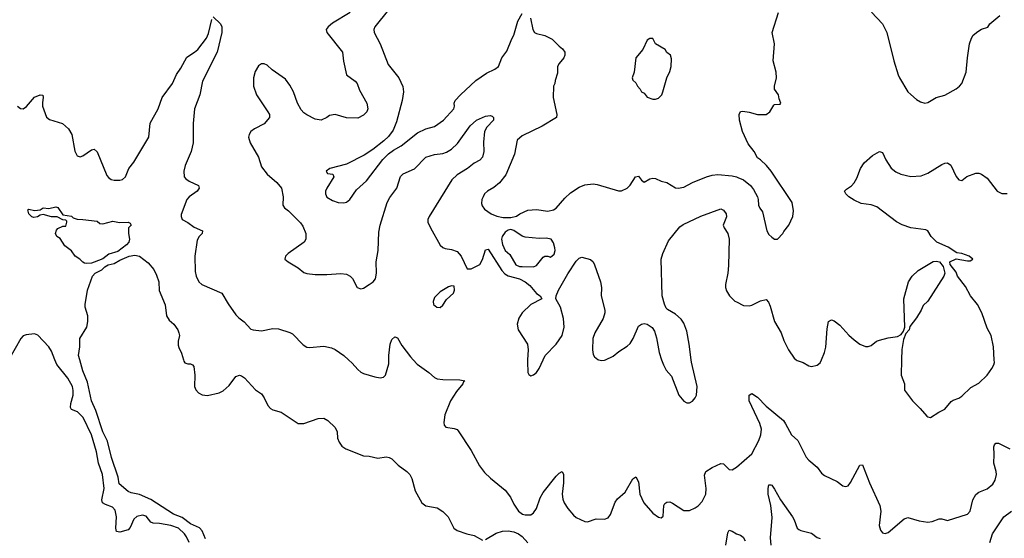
# Model space of a CAD drawing. Header units: inches. Extents: x 1771504 to 1971212, y 471788 to 643615.
# Tile 345 of 587: x 1864945 to 1871890, y 558739 to 562400. Entities that reach past the tile are written whole.
import ezdxf

# ---------------------------------------------------------------- set-up
doc = ezdxf.new("R2010")
doc.units = ezdxf.units.IN
doc.header["$MEASUREMENT"] = 0
for name, color, linetype in [('B8565', 7, 'Continuous'), ('B8566', 7, 'Continuous'), ('B8575', 7, 'Continuous'), ('B8576', 7, 'Continuous')]:
    doc.layers.add(name, color=color, linetype=linetype)

msp = doc.modelspace()

# ---------------------------------------------------------------- linework, layer by layer
at = {"layer": 'B8565', "color": 5}
for points, elevation in [([(1866139.8, 558710), (1866121.4, 558750), (1866107.2, 558770), (1866063.7, 558810), (1866010, 558831.1), (1865930, 558844.2), (1865885.9, 558845.9), (1865870, 558853.5), (1865835.8, 558895.8), (1865810, 558903.2), (1865770, 558892.8), (1865750, 558874.8), (1865724, 558816), (1865710, 558799.3), (1865650, 558782.3), (1865627.2, 558787.2), (1865621.6, 558810), (1865628, 558890), (1865618.7, 558938.7), (1865600, 558960), (1865550, 558977.2), (1865529.3, 558990), (1865524.8, 559010), (1865539.4, 559090), (1865528, 559190), (1865500.1, 559270), (1865486.7, 559350), (1865450.7, 559470), (1865393.1, 559593.1), (1865351.5, 559631.5), (1865309.4, 559649.4), (1865302.9, 559662.9), (1865304.8, 559690), (1865321.6, 559750), (1865322.8, 559782.8), (1865317.8, 559810), (1865285.2, 559870), (1865206.6, 559966.6), (1865193.5, 560000)], 380), ([(1866255.8, 558735.8), (1866231.3, 558791.3), (1866212.5, 558812.5), (1866150, 558841.8), (1866090, 558885.7), (1866029.8, 558910), (1865870, 559014), (1865790, 559047.6), (1865730, 559060.5), (1865710, 559069.6), (1865645.2, 559125.2), (1865639.2, 559170), (1865591.4, 559310), (1865564.3, 559424.3), (1865530, 559491.8), (1865481, 559641), (1865452.2, 559710), (1865422.2, 559842.2), (1865390, 559922.7), (1865368.1, 560000)], 360), ([(1866099, 560000), (1866101.6, 559990), (1866110, 559979.1), (1866130, 559970.6), (1866150.6, 559970.6), (1866164, 559964), (1866172.7, 559952.7), (1866180.4, 559890), (1866178.4, 559810), (1866187.5, 559787.5), (1866206.1, 559766.1), (1866232.9, 559752.9), (1866270, 559748.5), (1866352.8, 559767.2), (1866379.3, 559780.7), (1866422, 559818), (1866470, 559880.7), (1866494, 559890), (1866510, 559886), (1866530, 559871), (1866607.7, 559787.7), (1866650, 559758.8), (1866670, 559730.8), (1866696, 559676), (1866714.7, 559654.7), (1866730, 559645.5), (1866790, 559628.7), (1866910, 559550.4), (1866950, 559550.4), (1867050, 559584), (1867090, 559586.8), (1867118, 559570), (1867170, 559521), (1867183, 559490), (1867186.4, 559446.4), (1867198.5, 559418.5), (1867216, 559390), (1867244.7, 559370), (1867370, 559320.7), (1867410, 559318.8), (1867470, 559306), (1867530, 559314.8), (1867550, 559311), (1867570, 559300.7), (1867614.7, 559254.7), (1867676.5, 559210), (1867695.6, 559190), (1867710, 559162), (1867734.1, 559074.1), (1867781.3, 558990), (1867810, 558969.1), (1867890, 558954), (1867930, 558928.9), (1867966.5, 558890), (1868006.4, 558810), (1868030, 558795.5), (1868098, 558770), (1868150, 558760.4), (1868210, 558727)], 360), ([(1867262.9, 560000), (1867290, 559974.9), (1867330, 559930.5), (1867350, 559913), (1867370, 559903), (1867450, 559879.3), (1867486.8, 559873.2), (1867510, 559876.3), (1867526, 559890), (1867548.2, 559970), (1867548.4, 560000)], 380), ([(1867719.2, 560000), (1867748.4, 559968.4), (1867830.4, 559910), (1867870, 559874.9), (1867890, 559866), (1867930, 559859.3), (1868050, 559858.4), (1868084.7, 559850), (1868075.9, 559844.1), (1868070.5, 559830), (1868024.8, 559775.2), (1867984.6, 559710), (1867942.4, 559610), (1867936, 559556), (1867938, 559538), (1867950, 559524.7), (1868010, 559514), (1868030, 559507.3), (1868038.3, 559498.3), (1868130, 559359.5), (1868189.2, 559250), (1868224.1, 559204.1), (1868264.5, 559164.5), (1868370, 559078.4), (1868405.7, 559030), (1868430, 558980.7), (1868463.8, 558930), (1868490.2, 558910.2), (1868510, 558905), (1868550, 558905.5), (1868570, 558918.7), (1868589.8, 558950.2), (1868615.8, 559024.2), (1868637.6, 559062.4), (1868730, 559177.3), (1868750, 559198.9), (1868770, 559210.4), (1868781.1, 559190), (1868781.5, 559130), (1868770.9, 559050), (1868775.3, 559015.3), (1868784.2, 558990), (1868810, 558950.3), (1868850, 558903.1), (1868870, 558886.7), (1868930, 558858.4), (1868950, 558856.4), (1869010, 558876.4), (1869070, 558875.5), (1869095.4, 558884.6), (1869113.1, 558906.9), (1869144.7, 558995.3), (1869162.5, 559017.5), (1869215.2, 559064.8), (1869270, 559159.1), (1869290, 559174), (1869310, 559138), (1869318.4, 559050), (1869348.2, 558990), (1869410, 558917.6), (1869450, 558888.4), (1869470, 558884.9), (1869483.2, 558896.8), (1869488, 558970), (1869495.4, 558984.6), (1869510, 558995.8), (1869530, 558996.1), (1869550, 558986.9), (1869630, 558935.6), (1869670, 558936.8), (1869710, 558954.2), (1869730.8, 558969.2), (1869759.6, 559000.4), (1869784.2, 559050), (1869787.9, 559090), (1869775.6, 559184.4), (1869785.1, 559210), (1869830, 559240.3), (1869890, 559268.2), (1869910, 559264.9), (1869950, 559226), (1869970, 559222.8), (1869990, 559234), (1870000, 559242.5)], 380), ([(1868526.9, 560000), (1868526.1, 559986.1), (1868528.4, 559910), (1868535.9, 559895.9), (1868550, 559887.3), (1868570, 559893), (1868590.8, 559909.2), (1868610, 559939.1), (1868637.4, 560000)], 420), ([(1869028.2, 560000), (1869050, 559994), (1869070, 559997), (1869076.5, 560000)], 420), ([(1869472.2, 560000), (1869484.8, 559964.8), (1869505.9, 559925.9), (1869543.2, 559883.2), (1869594.4, 559750), (1869630, 559708.2), (1869650, 559695.5), (1869670, 559696.4), (1869690, 559708.5), (1869709.6, 559730), (1869718.9, 559750), (1869722.6, 559810), (1869683.7, 559983.7), (1869681.7, 560000)], 420), ([(1868230, 558731.7), (1868304.8, 558775.2), (1868350, 558788.9), (1868390, 558793.1), (1868430, 558784.2), (1868464.2, 558770), (1868490, 558751.2), (1868527.9, 558707.9)], 360), ([(1869925.7, 558690), (1869940.7, 558779.3), (1869950, 558796), (1869970, 558790.6), (1870000, 558770.7)], 360)]:
    msp.add_lwpolyline(points, dxfattribs=dict(at, elevation=elevation))
at = {"layer": 'B8566', "color": 5}
for points, elevation in [([(1867274.9, 562450), (1867150, 562376.1), (1867121.1, 562350), (1867107, 562330), (1867112.2, 562310), (1867222.6, 562170), (1867227.7, 562107.7), (1867250.6, 562010.6), (1867310, 561966.8), (1867324, 561950), (1867341.7, 561901.7), (1867394.4, 561810), (1867401.3, 561770), (1867394, 561750), (1867370, 561726.6), (1867330, 561705.1), (1867250, 561708), (1867168.8, 561731.2), (1867130, 561723.6), (1867110, 561709.6), (1867070, 561691.8), (1867030, 561697.6), (1866970, 561728.6), (1866950, 561742), (1866930, 561763.9), (1866904, 561810), (1866875.7, 561890), (1866850, 561937.6), (1866819.2, 561979.2), (1866726.4, 562046.4), (1866690, 562078.5), (1866670, 562088.5), (1866650, 562088.3), (1866630, 562074.7), (1866605.4, 562034.6), (1866592.8, 561990), (1866594.8, 561930), (1866614, 561870), (1866695.9, 561750), (1866705.8, 561730), (1866706.5, 561710), (1866670, 561664.7), (1866601.6, 561630), (1866575.3, 561610), (1866562.3, 561590), (1866557.8, 561570), (1866569.2, 561530), (1866628.5, 561430), (1866650, 561360.3), (1866690.1, 561310.1), (1866759, 561250), (1866790.3, 561210), (1866803.1, 561150), (1866800.3, 561090), (1866812.4, 561072.4), (1866841.3, 561050), (1866925.3, 560965.3), (1866941.5, 560941.5), (1866962.8, 560890), (1866962.8, 560850), (1866951.7, 560830), (1866838.4, 560750), (1866818.4, 560730), (1866814.9, 560710), (1866838.4, 560690), (1866907.8, 560647.8), (1866950, 560616.5), (1866970, 560608.9), (1867030, 560600.4), (1867110, 560600.9), (1867210, 560609.2), (1867250, 560602.8), (1867274.9, 560590), (1867293.2, 560573.2), (1867326, 560510), (1867350, 560500.9), (1867370, 560504.7), (1867410, 560530.2), (1867436.8, 560550), (1867453.3, 560570), (1867462, 560610), (1867460.2, 560690), (1867473.3, 560770), (1867478.8, 560901.2), (1867486.2, 560950), (1867537.8, 561110), (1867555.9, 561144.1), (1867604.5, 561210), (1867630, 561292), (1867650, 561312.6), (1867730, 561347.7), (1867810.4, 561429.6), (1867870, 561448.6), (1867930, 561454.5), (1867955.7, 561464.3), (1867990, 561486.3), (1868033.2, 561526.8), (1868122, 561650), (1868166.3, 561690), (1868230, 561718.7), (1868263.5, 561723.5), (1868278, 561718), (1868286, 561710), (1868286.8, 561690), (1868238.9, 561641.1), (1868223.2, 561610), (1868215.9, 561535.9), (1868217.8, 561470), (1868208.5, 561430), (1868190, 561408), (1868150, 561388), (1868103.6, 561350), (1868030, 561304.9), (1867992.7, 561270), (1867833.8, 561010), (1867824.5, 560990), (1867823.5, 560970), (1867841.5, 560930), (1867910, 560808.7), (1867930, 560791.6), (1867945.3, 560785.3), (1867990, 560778.3), (1868030, 560763.1), (1868058, 560730), (1868100.7, 560640.7), (1868130, 560641.6), (1868190, 560672.4), (1868210, 560706.7), (1868230, 560776.5), (1868250, 560779.6), (1868346.5, 560630), (1868366.7, 560606.7), (1868391.4, 560591.4), (1868470.1, 560570.1), (1868510.4, 560550.4), (1868542.8, 560522.8), (1868590, 560468.1), (1868615.5, 560450), (1868627.3, 560430), (1868549.5, 560390.5), (1868488.2, 560330), (1868465.6, 560294.4), (1868453.5, 560250), (1868461, 560210), (1868525.8, 560110), (1868530.9, 560070), (1868526.9, 560000)], 420), ([(1867547, 562470), (1867450.4, 562350), (1867442.4, 562330), (1867444.4, 562310), (1867487.4, 562230), (1867544, 562084), (1867619.5, 561990), (1867647.3, 561927.3), (1867651.7, 561890), (1867643.1, 561830), (1867601.6, 561678.4), (1867579.2, 561620.8), (1867545, 561575), (1867514.2, 561545.8), (1867435.8, 561484.2), (1867375.3, 561444.7), (1867250, 561379.5), (1867131.3, 561350), (1867107.3, 561330), (1867115.3, 561315.3), (1867154, 561310), (1867160.7, 561290), (1867110.4, 561210), (1867102.4, 561190), (1867100.7, 561170), (1867110, 561146.8), (1867150, 561124), (1867190, 561110.7), (1867230, 561107.7), (1867250, 561110.8), (1867273.2, 561130), (1867321.2, 561198.8), (1867390, 561262.8), (1867505.9, 561414.1), (1867545.9, 561454.1), (1867580.4, 561479.6), (1867635.1, 561510), (1867750, 561602.4), (1867810, 561630.4), (1867870, 561645.3), (1867933.3, 561690), (1868006, 561770), (1868012.7, 561790), (1868009.2, 561810), (1868016, 561830), (1868053.3, 561870), (1868161.3, 561970), (1868237.5, 562022.5), (1868296.2, 562050), (1868321.1, 562070), (1868346, 562130), (1868381.2, 562178.8), (1868415.1, 562264.9), (1868431, 562290), (1868458.7, 562390), (1868490, 562443.8)], 440), ([(1864930, 561788.8), (1864950, 561772.9), (1864970, 561771.5), (1864993, 561787), (1865050, 561852.4), (1865090, 561870.3), (1865107.1, 561867.1), (1865110.3, 561850.3), (1865104.7, 561815.3), (1865105.8, 561790), (1865132.5, 561712.5), (1865154.6, 561694.6), (1865247.2, 561667.2), (1865290, 561628.4), (1865313.4, 561590), (1865332.9, 561472.9), (1865350, 561439.6), (1865370, 561432.3), (1865390, 561438), (1865450, 561481.1), (1865470, 561486), (1865490, 561467.3), (1865559.8, 561299.8), (1865570, 561285.5), (1865590, 561272.9), (1865610, 561267.2), (1865650, 561266.6), (1865670, 561272), (1865690.9, 561290), (1865714, 561350), (1865750, 561393.7), (1865854.6, 561570), (1865864.8, 561670), (1865920.3, 561770), (1865948.8, 561850), (1866021.5, 561950), (1866050, 562013.4), (1866082.4, 562057.6), (1866124, 562136), (1866178.4, 562170), (1866201.6, 562190), (1866261.3, 562270), (1866276.6, 562303.4), (1866298.9, 562401.1)], 380), ([(1866310, 562421), (1866360.7, 562370), (1866370.5, 562350), (1866370.4, 562310), (1866336.5, 562170), (1866234.7, 561965.3), (1866215.7, 561870), (1866177.3, 561770), (1866167.7, 561667.7), (1866169.4, 561530), (1866154.2, 561470), (1866112.3, 561370), (1866101.5, 561330), (1866104.4, 561290), (1866115.8, 561275.8), (1866139.5, 561259.5), (1866204.9, 561230), (1866210.4, 561210), (1866195.3, 561190), (1866139.5, 561150), (1866124.4, 561130), (1866084.5, 561024.5), (1866084, 561010), (1866090.8, 560990), (1866130, 560968.2), (1866174.9, 560934.9), (1866234, 560910), (1866230.6, 560890), (1866210, 560869.3), (1866197.2, 560842.8), (1866180.3, 560730), (1866182.3, 560622.3), (1866188.8, 560588.8), (1866208, 560550), (1866230.3, 560530.3), (1866370.2, 560470.2), (1866414.8, 560394.8), (1866470, 560317.6), (1866490, 560295.3), (1866527.6, 560267.6), (1866575.8, 560215.8), (1866590.4, 560210.4), (1866650, 560204.6), (1866730, 560221.1), (1866770, 560219), (1866850, 560193), (1866870, 560182.4), (1866944.8, 560104.8), (1866970, 560088.7), (1866990, 560085.3), (1867090, 560095.5), (1867143.8, 560083.8), (1867170, 560072.2), (1867230.6, 560030), (1867262.9, 560000)], 380), ([(1868547.2, 562410), (1868565.3, 562330), (1868576.3, 562310), (1868590, 562301.3), (1868650, 562288.4), (1868701.3, 562261.3), (1868750, 562212.4), (1868774.4, 562194.4), (1868788.9, 562170), (1868790.3, 562150), (1868783.2, 562130), (1868748.9, 562090), (1868737.8, 562070), (1868738.2, 562021.8), (1868721.6, 561970), (1868720.4, 561950), (1868710.4, 561929.6), (1868707.6, 561850), (1868733, 561730), (1868730.6, 561710), (1868630, 561648.6), (1868490, 561580.5), (1868453, 561550), (1868435.3, 561450), (1868374.7, 561305.3), (1868330, 561247.8), (1868290, 561216.3), (1868244.9, 561190), (1868223.8, 561170), (1868213, 561150), (1868205.5, 561130), (1868202.5, 561102.5), (1868205.8, 561085.8), (1868222.8, 561062.8), (1868270, 561030.6), (1868310, 561013), (1868355.6, 561004.4), (1868410, 561004), (1868450, 561013.4), (1868472.7, 561030), (1868530, 561054.4), (1868590, 561059.2), (1868670, 561049), (1868710, 561057.1), (1868730, 561070.6), (1868790, 561140.5), (1868830, 561178), (1868890, 561218.4), (1868930, 561234), (1868990, 561240.4), (1869017.3, 561237.3), (1869169.1, 561190.9), (1869190, 561190.8), (1869230, 561210.8), (1869250, 561230.8), (1869289.3, 561290), (1869310, 561294.8), (1869330, 561266.8), (1869350, 561253.4), (1869390, 561277), (1869410, 561282.3), (1869430, 561278.9), (1869470, 561260.4), (1869510, 561250.4), (1869570, 561212.2), (1869590, 561210.3), (1869630, 561218.7), (1869690, 561250.3), (1869790, 561290.3), (1869830, 561302.4), (1869870, 561308), (1869970, 561297.6), (1870000, 561289.7)], 440), ([(1869681.7, 560000), (1869668.1, 560110), (1869650, 560201.2), (1869630, 560257), (1869610, 560287.3), (1869570, 560320.5), (1869514.7, 560354.7), (1869504.9, 560364.9), (1869492.6, 560392.6), (1869477.7, 560450), (1869469, 560710), (1869480.4, 560750), (1869522, 560838), (1869601.5, 560938.5), (1869625.7, 560954.3), (1869750, 561013.8), (1869890, 561064.9), (1869910, 561056), (1869927.3, 561030), (1869930, 561008), (1869907.3, 560950), (1869913, 560930), (1869938.9, 560890), (1869948.9, 560850), (1869944.9, 560664.9), (1869939.7, 560610), (1869922.4, 560530), (1869922.4, 560510), (1869930, 560485.5), (1869952, 560450), (1869990, 560412.2), (1870000, 560407.4)], 420), ([(1865368.1, 560000), (1865359.6, 560030), (1865369.3, 560090), (1865369, 560150), (1865417.2, 560230), (1865425.2, 560270), (1865425.2, 560310), (1865406, 560370), (1865406, 560390), (1865424, 560490), (1865457.2, 560590), (1865477.2, 560610), (1865524.7, 560635.3), (1865544.7, 560655.3), (1865569.7, 560670.3), (1865610, 560679.5), (1865650, 560702.6), (1865717.2, 560730), (1865757.4, 560737.4), (1865790.3, 560730.3), (1865850, 560683), (1865890, 560637.1), (1865910, 560596.3), (1865924.9, 560550), (1865928.6, 560488.6), (1865970, 560386.8), (1865979.3, 560310), (1866000.1, 560280.1), (1866032.8, 560250), (1866060.8, 560210), (1866068, 560190), (1866071.5, 560170), (1866062.8, 560130), (1866063.6, 560103.6), (1866066.9, 560086.9), (1866086.8, 560046.8), (1866099, 560000)], 360), ([(1868637.4, 560000), (1868650.9, 560030), (1868730, 560110.2), (1868770.5, 560170), (1868784.7, 560230), (1868780.6, 560290), (1868758.9, 560370), (1868726.6, 560430), (1868729.5, 560450), (1868745.3, 560490), (1868810, 560606.4), (1868870, 560695.5), (1868890, 560716.4), (1868910, 560723.1), (1868970, 560708), (1868990, 560690.7), (1869000.4, 560670), (1869041.6, 560550), (1869048.2, 560510), (1869046.7, 560450), (1869072, 560350), (1869072.2, 560330), (1869061.3, 560290), (1869000.9, 560190), (1868987.8, 560150), (1868984.6, 560070), (1868990, 560038), (1869000.3, 560020.3), (1869021.8, 560001.8), (1869028.2, 560000)], 420), ([(1869076.5, 560000), (1869130, 560024.6), (1869170, 560058.9), (1869230, 560094.9), (1869250, 560114), (1869272.9, 560150), (1869310, 560237.3), (1869330, 560250.8), (1869350, 560256), (1869370, 560251), (1869406.4, 560226.4), (1869422.3, 560202.3), (1869435.6, 560155.6), (1869454.3, 560050), (1869472.2, 560000)], 420), ([(1865193.5, 560000), (1865170, 560059.6), (1865151, 560090), (1865073.7, 560173.7), (1865050, 560183.6), (1864990, 560175.1), (1864970, 560167.8), (1864952.2, 560150), (1864872.3, 560007.7), (1864863, 560000)], 380), ([(1867548.4, 560000), (1867548.6, 560030), (1867558.7, 560110), (1867570, 560142), (1867590, 560160.7), (1867610, 560154.8), (1867640.2, 560100.2), (1867700.4, 560020.4), (1867719.2, 560000)], 380)]:
    msp.add_lwpolyline(points, dxfattribs=dict(at, elevation=elevation))
for points, elevation in [([(1869390, 562268), (1869370, 562255.3), (1869340.7, 562190), (1869291.3, 562130), (1869278, 562030), (1869264.7, 561990), (1869270, 561974), (1869290, 561954), (1869302, 561930), (1869322, 561910), (1869331.6, 561891.6), (1869350, 561882), (1869370, 561852), (1869410, 561838), (1869430, 561838), (1869450, 561846), (1869474, 561870), (1869482, 561890), (1869509, 561990), (1869530, 562034), (1869539, 562070), (1869543.1, 562123.1), (1869535.3, 562150), (1869510, 562168), (1869498, 562190), (1869430, 562228.7), (1869410, 562266)], 460), ([(1865530, 560958), (1865601.2, 560978.8), (1865647.9, 560967.9), (1865710.6, 560970.6), (1865723.6, 560963.6), (1865732, 560950), (1865711.3, 560930), (1865711.3, 560890), (1865718.8, 560850), (1865714, 560830), (1865697.3, 560810), (1865636, 560764), (1865574.4, 560745.6), (1865530, 560711.8), (1865470, 560689.6), (1865450, 560682.4), (1865419.3, 560679.3), (1865401.5, 560681.5), (1865390, 560688.7), (1865369.3, 560709.3), (1865335.3, 560730), (1865309.5, 560769.5), (1865264.1, 560804.1), (1865230, 560855.3), (1865206, 560870), (1865198, 560890), (1865204.7, 560915.3), (1865214.6, 560925.4), (1865250, 560942), (1865270, 560942), (1865278, 560970), (1865278, 560978), (1865270, 560986), (1865248.4, 560988.4), (1865210, 561009), (1865170, 561009.4), (1865110, 561025.2), (1865090, 561021.2), (1865070, 561009.5), (1865044.8, 561004.8), (1865029.5, 561009.5), (1865010, 561029), (1865003.1, 561056.9), (1865010, 561062), (1865050, 561054), (1865070, 561054.8), (1865090, 561058.8), (1865110, 561071), (1865150, 561067.3), (1865198.5, 561078.5), (1865213.4, 561073.4), (1865250, 561022), (1865310, 561014), (1865322, 561002), (1865350, 560991.3), (1865389.3, 560990.7), (1865490, 560978), (1865510, 560962)], 360), ([(1868410, 560919.7), (1868390, 560914.3), (1868370, 560900.4), (1868347, 560870), (1868343.5, 560850), (1868350, 560813.4), (1868370, 560772), (1868403, 560743), (1868445.2, 560670), (1868470, 560658.3), (1868490, 560656.8), (1868570, 560654.9), (1868590, 560664.9), (1868637.2, 560722.8), (1868650, 560730.7), (1868670, 560730.6), (1868690, 560724), (1868714.2, 560745.8), (1868720.7, 560770), (1868719.6, 560790), (1868710, 560824), (1868694.5, 560850), (1868658.2, 560858.2), (1868610, 560854.6), (1868510, 560863.9), (1868490, 560870.9), (1868430, 560911.6)], 440), ([(1867990, 560521.2), (1867970, 560514.5), (1867910, 560478.4), (1867870, 560439.3), (1867860.4, 560410), (1867863.8, 560390), (1867886, 560370), (1867910, 560368.2), (1867930, 560384.9), (1867955.5, 560424.5), (1868004.5, 560470), (1868011.7, 560491.7), (1868010, 560518)], 420)]:
    msp.add_lwpolyline(points, close=True, dxfattribs=dict(at, elevation=elevation))
at = {"layer": 'B8575', "color": 5}
for points, elevation in [([(1870422.2, 560000), (1870430, 559994.4), (1870470, 559979.5), (1870510, 559955.8), (1870530, 559952.4), (1870570, 559960.7), (1870590, 559977.3), (1870599.5, 560000)], 420), ([(1871164.7, 560000), (1871161.6, 559890), (1871184.9, 559830), (1871185.8, 559785.8), (1871242.8, 559710), (1871296.7, 559656.7), (1871342.5, 559602.5), (1871350, 559596), (1871370, 559591.3), (1871428.7, 559630), (1871470, 559650.7), (1871515.6, 559704.4), (1871530, 559714.9), (1871570, 559728), (1871590, 559742), (1871654.9, 559805.1), (1871710, 559835.5), (1871769.2, 559890), (1871802.5, 559937.5), (1871816.9, 559963.1), (1871820.7, 559979.3), (1871819.4, 560000)], 420), ([(1870000, 559242.5), (1870110, 559336.4), (1870157.7, 559430), (1870173.6, 559470), (1870176.3, 559510), (1870166.4, 559550), (1870089.8, 559710), (1870089.6, 559750.4), (1870110, 559762), (1870150, 559736), (1870211.1, 559671.1), (1870331.3, 559570), (1870347.6, 559547.6), (1870389.1, 559469.1), (1870432.9, 559430), (1870492.7, 559312.7), (1870510.3, 559290.3), (1870570, 559240.7), (1870600.3, 559200.3), (1870621.7, 559181.7), (1870710, 559140.7), (1870750, 559110.7), (1870770, 559105.5), (1870788, 559110), (1870805.6, 559134.4), (1870870, 559254.9), (1870890, 559259.1), (1870939.4, 559130), (1871012.6, 558970), (1871018.2, 558930), (1871007.2, 558830), (1871016.1, 558796.1), (1871030, 558779.1), (1871050, 558773), (1871070, 558780.4), (1871184.1, 558875.9), (1871197.4, 558882.6), (1871210, 558885.3), (1871290, 558862.8), (1871350, 558854), (1871381, 558859), (1871430, 558877.1), (1871450, 558876.4), (1871490, 558864.9), (1871630, 558910.6), (1871650, 558931), (1871668.2, 559010), (1871690, 559048.5), (1871710, 559064.2), (1871770, 559088.9), (1871810, 559122.8), (1871825.8, 559150), (1871834.5, 559190), (1871833, 559210), (1871815.8, 559270), (1871819, 559330), (1871815.3, 559384.7), (1871820.6, 559399.4), (1871830, 559410.3), (1871850, 559410.2), (1871930, 559370.4)], 380), ([(1870245.7, 558690), (1870241.8, 558741.8), (1870253.4, 558886.6), (1870244.1, 558970), (1870225.3, 559050), (1870224, 559090), (1870230, 559118), (1870244, 559116), (1870250, 559114.8), (1870270, 559086), (1870311.3, 559010), (1870397, 558890), (1870408.7, 558870), (1870430, 558811), (1870441.7, 558801.7), (1870454.6, 558794.6), (1870530, 558775.5), (1870570, 558744.9), (1870590, 558738)], 360), ([(1871789, 558710), (1871805.6, 558770), (1871886, 558890), (1871939.7, 558930)], 360), ([(1870000, 558770.7), (1870001, 558770), (1870030, 558761.3), (1870048, 558748), (1870062.8, 558722.8)], 360)]:
    msp.add_lwpolyline(points, dxfattribs=dict(at, elevation=elevation))
at = {"layer": 'B8576', "color": 5}
for points, elevation in [([(1870000, 561289.7), (1870010, 561287), (1870050.7, 561270), (1870100.5, 561230), (1870121.7, 561201.7), (1870148.4, 561150), (1870154.9, 561130), (1870156.3, 561090), (1870164.9, 561070), (1870184.1, 561044.1), (1870214.8, 560910), (1870230, 560884.7), (1870250, 560864.7), (1870270, 560851.3), (1870290, 560851.3), (1870328.9, 560891.1), (1870334.6, 560905.4), (1870369.3, 560950.7), (1870399, 561010), (1870404, 561050), (1870393.2, 561110), (1870246, 561330), (1870212.3, 561370), (1870171.1, 561411.1), (1870150, 561426), (1870125.1, 561470), (1870083.1, 561523.1), (1870044, 561610), (1870022.9, 561690), (1870019.3, 561730), (1870030, 561751), (1870046, 561754), (1870090, 561747.3), (1870150, 561730.7), (1870210, 561731.3), (1870235.3, 561750), (1870263.1, 561796.9), (1870270, 561802), (1870310, 561804.7), (1870313.2, 561810), (1870301.5, 561841.5), (1870297.2, 561870), (1870269.2, 561910), (1870269.2, 561930), (1870282.9, 561990), (1870280.5, 562030), (1870260.3, 562110), (1870269.6, 562230), (1870252.7, 562310), (1870297, 562450)], 440), ([(1870953.1, 562453.1), (1871030.5, 562370), (1871062, 562310), (1871110.9, 562109.1), (1871140.7, 562010), (1871150.7, 561990), (1871210, 561891.3), (1871230, 561871), (1871270, 561836), (1871299.8, 561819.8), (1871330, 561811), (1871350, 561814.8), (1871410, 561851), (1871470, 561866), (1871550, 561910.8), (1871574, 561930), (1871589.4, 561950.6), (1871622, 562030), (1871629.7, 562130), (1871645.1, 562230), (1871658.7, 562270), (1871670, 562290.5), (1871702.8, 562317.2), (1871730, 562333), (1871772.7, 562347.3), (1871789, 562370), (1871858, 562430)], 440), ([(1871819.4, 560000), (1871814, 560090), (1871798.4, 560170), (1871770, 560222), (1871731.6, 560330), (1871700.7, 560390), (1871652.3, 560450), (1871616.6, 560516.6), (1871559, 560590), (1871550, 560618), (1871507.3, 560672.7), (1871506, 560690), (1871550, 560711.3), (1871630, 560697.3), (1871650, 560698.8), (1871668.7, 560710), (1871642, 560730), (1871590, 560749.2), (1871555.5, 560755.5), (1871494, 560794), (1871414, 560830), (1871373.2, 560870), (1871350, 560909), (1871337.5, 560917.5), (1871230, 560931.5), (1871170, 560951.1), (1871130, 560972.6), (1870990, 561078.5), (1870950, 561094), (1870881.4, 561101.4), (1870830, 561125.4), (1870793, 561150), (1870773, 561170), (1870763.6, 561190), (1870776.4, 561203.6), (1870812.8, 561227.2), (1870830.8, 561249.2), (1870850, 561280.7), (1870875, 561350), (1870901.2, 561390), (1870959.2, 561440.8), (1871010, 561468.9), (1871030, 561463), (1871054, 561410), (1871093, 561353), (1871125.7, 561325.7), (1871160.7, 561310), (1871230, 561293.2), (1871302.8, 561297.2), (1871350, 561315.6), (1871450, 561378), (1871470, 561386.9), (1871490, 561389), (1871513.9, 561373.9), (1871550, 561293.4), (1871570, 561268.5), (1871590, 561266), (1871626.2, 561293.8), (1871690, 561315.6), (1871710, 561316), (1871730, 561310.3), (1871770, 561281.3), (1871839.3, 561190), (1871873.3, 561173.3), (1871910, 561173.1)], 420), ([(1870599.5, 560000), (1870620.5, 560050), (1870630.9, 560089.1), (1870641.1, 560218.9), (1870649.6, 560270.4), (1870670, 560281), (1870690, 560274), (1870730, 560244), (1870793, 560173), (1870830, 560140.5), (1870870, 560110.6), (1870910, 560093), (1870930, 560092.7), (1870950, 560099.3), (1870989.4, 560130), (1871010, 560138.9), (1871070, 560155.3), (1871135.9, 560164.1), (1871163.1, 560176.9), (1871179, 560201), (1871189, 560230), (1871180.9, 560430), (1871215.1, 560550), (1871239.3, 560590), (1871281.2, 560630), (1871387.2, 560692.8), (1871410, 560694.8), (1871432, 560690), (1871458, 560658), (1871470.9, 560610.9), (1871464, 560590), (1871350, 560414), (1871318, 560382), (1871304.7, 560350), (1871270, 560295.3), (1871224.7, 560235.3), (1871218, 560210), (1871196, 560184), (1871178, 560142), (1871166.9, 560073.1), (1871164.7, 560000)], 420), ([(1870000, 560407.4), (1870050, 560383.6), (1870090, 560380.3), (1870110, 560384.2), (1870170, 560415.8), (1870210, 560424), (1870225.8, 560405.8), (1870238.6, 560378.6), (1870268.4, 560270), (1870316.5, 560190), (1870335.8, 560135.8), (1870367.2, 560070), (1870408.4, 560010), (1870422.2, 560000)], 420)]:
    msp.add_lwpolyline(points, dxfattribs=dict(at, elevation=elevation))

doc.saveas('drawing.dxf')
